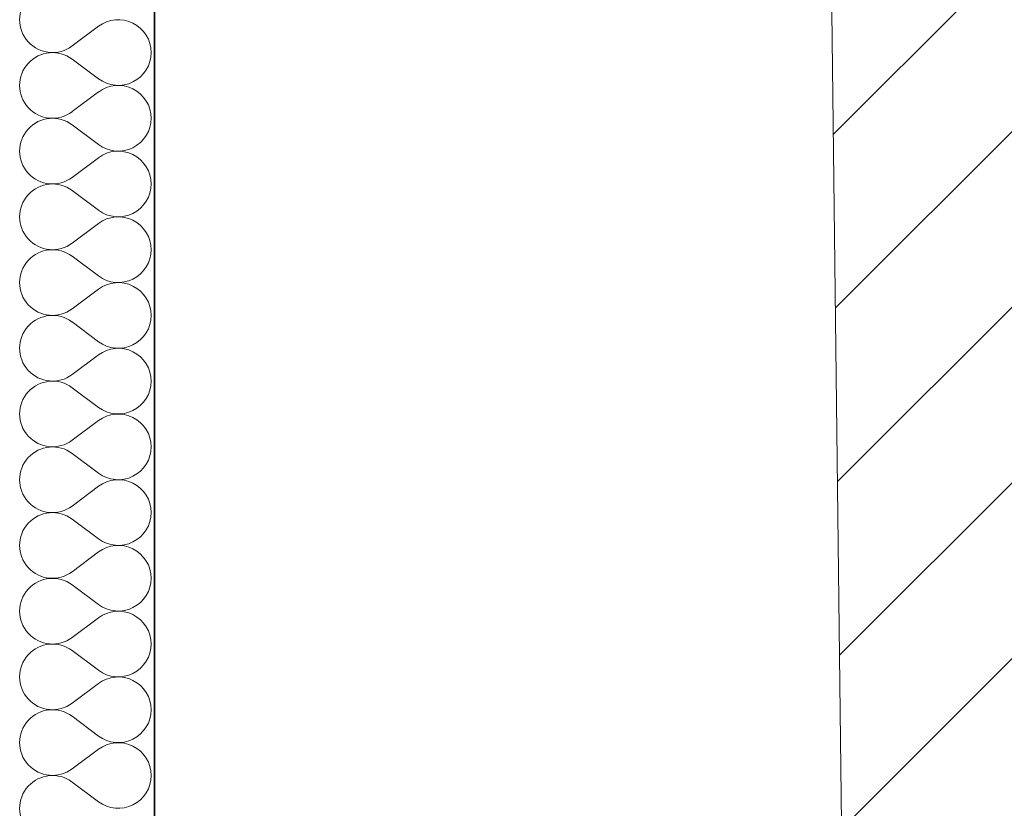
# Model space of a CAD drawing. Header units: millimetres. Extents: x -148444 to 51443, y -4810 to 453290.
# Tile 286 of 551: x 36933 to 38359, y 218132 to 219275. Entities that reach past the tile are written whole.
import ezdxf

# ---------------------------------------------------------------- set-up
doc = ezdxf.new("R2010")
doc.units = ezdxf.units.MM
doc.layers.add('- A - ocieplenie', color=8, linetype='Continuous')

# ---------------------------------------------------------------- blocks, each defined once
blk = doc.blocks.new('*X17')
at = {"layer": '- A - ocieplenie', "linetype": 'Continuous', "lineweight": 13, "ltscale": 100}
for p, q in [((49898.5, 246670.6), (49936.6, 246699.2)), ((49898.5, 246651.5), (49936.6, 246623)), ((49898.5, 246575.4), (49936.6, 246603.9)), ((49898.5, 246556.3), (49936.6, 246527.7)), ((49898.5, 246480.1), (49936.6, 246508.7)), ((49898.5, 246461.1), (49936.6, 246432.5)), ((49898.5, 246384.9), (49936.6, 246413.4)), ((49898.5, 246365.8), (49936.6, 246337.3)), ((49898.5, 246289.6), (49936.6, 246318.2)), ((49898.5, 246270.6), (49936.6, 246242)), ((49898.5, 246194.4), (49936.6, 246223)), ((49898.5, 246175.4), (49936.6, 246146.8)), ((49898.5, 246099.2), (49936.6, 246127.7)), ((49898.5, 246080.1), (49936.6, 246051.5)), ((49898.5, 246003.9), (49936.6, 246032.5)), ((49898.5, 245984.9), (49936.6, 245956.3)), ((49898.5, 245908.7), (49936.6, 245937.3)), ((49898.5, 245889.6), (49936.6, 245861.1)), ((49898.5, 245813.4), (49936.6, 245842)), ((49898.5, 245794.4), (49936.6, 245765.8)), ((49898.5, 245718.2), (49936.6, 245746.8)), ((49898.5, 245699.2), (49936.6, 245670.6)), ((49898.5, 245623), (49936.6, 245651.5)), ((49898.5, 245603.9), (49936.6, 245575.4))]:
    blk.add_line(p, q, dxfattribs=at)
for centre, start, end in [((49869.9, 246708.7), 53.1301, 306.8699), ((49965.2, 246661.1), 0, 126.8699), ((49869.9, 246613.4), 53.1301, 306.8699), ((49965.2, 246661.1), 233.1301, 0), ((49965.2, 246565.8), 0, 126.8699), ((49869.9, 246518.2), 53.1301, 306.8699), ((49965.2, 246565.8), 233.1301, 0), ((49965.2, 246470.6), 0, 126.8699), ((49869.9, 246423), 53.1301, 306.8699), ((49965.2, 246470.6), 233.1301, 0), ((49965.2, 246375.4), 0, 126.8699), ((49869.9, 246327.7), 53.1301, 306.8699), ((49965.2, 246375.4), 233.1301, 0), ((49965.2, 246280.1), 0, 126.8699), ((49869.9, 246232.5), 53.1301, 306.8699), ((49965.2, 246280.1), 233.1301, 0), ((49965.2, 246184.9), 0, 126.8699), ((49869.9, 246137.3), 53.1301, 306.8699), ((49965.2, 246184.9), 233.1301, 0), ((49965.2, 246089.6), 0, 126.8699), ((49869.9, 246042), 53.1301, 306.8699), ((49965.2, 246089.6), 233.1301, 0), ((49965.2, 245994.4), 0, 126.8699), ((49869.9, 245946.8), 53.1301, 306.8699), ((49965.2, 245994.4), 233.1301, 0), ((49965.2, 245899.2), 0, 126.8699), ((49869.9, 245851.5), 53.1301, 306.8699), ((49965.2, 245899.2), 233.1301, 0), ((49965.2, 245803.9), 0, 126.8699), ((49869.9, 245756.3), 53.1301, 306.8699), ((49965.2, 245803.9), 233.1301, 0), ((49965.2, 245708.7), 0, 126.8699), ((49869.9, 245661.1), 53.1301, 306.8699), ((49965.2, 245708.7), 233.1301, 0), ((49965.2, 245613.4), 0, 126.8699), ((49869.9, 245565.8), 53.1301, 306.8699), ((49965.2, 245613.4), 233.1301, 0)]:
    blk.add_arc(centre, 47.6, start, end, dxfattribs=at)

msp = doc.modelspace()

# ---------------------------------------------------------------- hatches: boundary and pattern name
at = {"linetype": 'Continuous', "lineweight": 15}
h = msp.add_hatch(dxfattribs=at)
h.set_pattern_fill('Bloczki_ceramiczne_0004', color=8, style=0, pattern_type=2)
h.set_pattern_definition([(45, (-220940.59, 506084.62), (-127.27922, 127.27922), [])])
h.paths.add_polyline_path([(37946.8, 232961.9), (38137, 216973.6), (38277.9, 216776.5), (40899.9, 216770.5), (40899.9, 232945.6)])

# ---------------------------------------------------------------- linework, layer by layer
at = {"layer": '- A - ocieplenie', "color": 8, "linetype": 'Continuous', "lineweight": 35, "ltscale": 100, "flags": 128}
msp.add_lwpolyline([(37128, 217476.9), (37128, 230056.9)], dxfattribs=at)
at = {"color": 8, "linetype": 'Continuous', "lineweight": 13, "ltscale": 100, "flags": 128}
msp.add_lwpolyline([(37946.8, 232961.9), (38137, 216973.6), (38277.9, 216776.5), (40899.9, 216770.5), (40899.9, 232945.6)], close=True, dxfattribs=at)

# ---------------------------------------------------------------- block references
at = {"color": 8, "linetype": 'Continuous', "lineweight": 20, "ltscale": 100}
msp.add_blockref('*X17', (-12889.6, -27433.6), dxfattribs=at)

doc.saveas('drawing.dxf')
